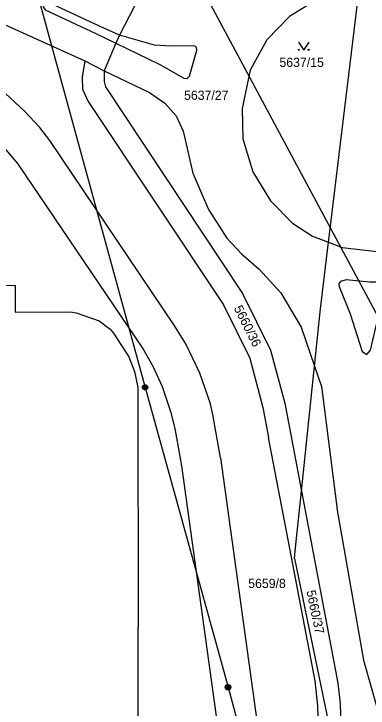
# Model space of a CAD drawing. Extents: x -735092 to -733385, y -1122435 to -1118992.
# Drawn here: x -734257.4 to -734191.9, y -1121722.9 to -1121594.7 of the extents above; entities that cross this region are included whole.
import ezdxf

# ---------------------------------------------------------------- set-up
doc = ezdxf.new("R2010")
doc.units = 0
for name, color, linetype in [('Vrstva 1', 7, 'Continuous'), ('Vrstva 12', 7, 'Continuous'), ('Vrstva 18', 7, 'Continuous'), ('Vrstva 25', 7, 'Continuous'), ('Vrstva 4', 7, 'Continuous')]:
    doc.layers.add(name, color=color, linetype=linetype)

msp = doc.modelspace()

# ---------------------------------------------------------------- linework, layer by layer
at = {"layer": 'Vrstva 1'}
for points in [[(-734198.99, -1121634.9), (-734193.55, -1121589.63)], [(-734200.84, -1121591.69), (-734206.49, -1121595.18), (-734210.66, -1121599.53), (-734213.71, -1121605.11), (-734215.23, -1121612.17), (-734215.11, -1121617.76), (-734213.26, -1121623.88), (-734210.01, -1121629.27), (-734205.94, -1121633.36), (-734202.21, -1121635.76)], [(-734235.16, -1121593.28), (-734237.89, -1121598.63)], [(-734255.46, -1121612.7), (-734259.88, -1121608.64), (-734266.37, -1121603.89), (-734272.34, -1121600.44), (-734283.11, -1121594.94)], [(-734260.48, -1121596.14), (-734244.32, -1121603.39)], [(-734237.89, -1121598.63), (-734238.57, -1121600.11)], [(-734238.57, -1121600.11), (-734240.73, -1121605.22)], [(-734228.33, -1121668.41), (-734229.97, -1121663.59), (-734231.6, -1121659.97), (-734233.6, -1121656.46), (-734256.7, -1121622.36), (-734260.67, -1121617.77), (-734263.66, -1121615.04), (-734267.46, -1121611.87), (-734270.82, -1121609.57), (-734275.11, -1121607.14), (-734286.69, -1121601.25)], [(-734244.32, -1121603.39), (-734244.8, -1121606.39)], [(-734244.32, -1121603.39), (-734240.73, -1121605.22)], [(-734240.73, -1121605.22), (-734240.75, -1121607.23), (-734240.51, -1121608.2)], [(-734244.8, -1121606.39), (-734244.77, -1121608.62)], [(-734244.77, -1121608.62), (-734243.69, -1121610.9)], [(-734240.51, -1121608.2), (-734215.17, -1121646.39), (-734209.97, -1121656.85), (-734207.35, -1121666.59)], [(-734243.69, -1121610.9), (-734218.7, -1121648.48)], [(-734219.25, -1121676.74), (-734220.62, -1121668.73), (-734221.06, -1121666.75), (-734223.07, -1121661.09), (-734225.65, -1121655.63), (-734227.81, -1121652.19), (-734250.82, -1121618.07), (-734252.65, -1121615.72), (-734255.46, -1121612.7)], [(-734199.23, -1121636.88), (-734198.99, -1121634.9)], [(-734199.23, -1121636.88), (-734196.74, -1121637.84), (-734190.23, -1121638.58), (-734183.19, -1121637.31), (-734178.74, -1121635.22)], [(-734202.21, -1121635.76), (-734199.23, -1121636.88)], [(-734200.72, -1121649.2), (-734199.23, -1121636.88)], [(-734288.03, -1121644.88), (-734257.21, -1121644.81), (-734257.18, -1121649.81), (-734246.96, -1121649.77), (-734245.94, -1121649.91), (-734241.66, -1121651.41), (-734239.64, -1121652.94), (-734239, -1121653.7), (-734236.21, -1121658.03), (-734235.13, -1121660.74), (-734234.86, -1121661.94), (-734234.52, -1121663.75), (-734234.44, -1121708.07)], [(-734218.7, -1121648.48), (-734213.82, -1121658.29)], [(-734201.83, -1121659.79), (-734200.72, -1121649.2)], [(-734213.82, -1121658.29), (-734211.38, -1121667.41)], [(-734202.88, -1121669.79), (-734201.83, -1121659.79)], [(-734211.38, -1121667.41), (-734210.32, -1121672.95)], [(-734207.35, -1121666.59), (-734204.26, -1121682.86)], [(-734224.35, -1121752.24), (-734222.14, -1121747.76), (-734220.38, -1121742), (-734219.47, -1121737.03), (-734219.27, -1121732), (-734219.5, -1121727.99), (-734226.35, -1121678.22), (-734227.62, -1121671.29), (-734228.33, -1121668.41)], [(-734204.26, -1121682.86), (-734202.88, -1121669.79)], [(-734206.4, -1121693.47), (-734210.32, -1121672.95)], [(-734219.25, -1121676.74), (-734212.22, -1121727.48), (-734211.92, -1121732.54), (-734212.12, -1121737.56), (-734212.94, -1121742.52), (-734214.22, -1121747.4), (-734215.6, -1121751.21)], [(-734205.36, -1121693.33), (-734204.26, -1121682.86)], [(-734204.26, -1121682.86), (-734197.5, -1121718.36), (-734197.12, -1121722.14)], [(-734205.57, -1121695.32), (-734205.36, -1121693.33)], [(-734201.74, -1121717.92), (-734206.4, -1121693.47)], [(-734205.57, -1121695.32), (-734197.26, -1121735.22)], [(-734244.08, -1121756.26), (-734241.39, -1121754.88), (-734239.66, -1121753.76), (-734238.17, -1121752.32), (-734236.94, -1121750.76), (-734235.81, -1121749.05), (-734234.99, -1121747.12), (-734234.54, -1121745.3), (-734234.44, -1121708.07)], [(-734201.25, -1121722.54), (-734201.74, -1121717.92)], [(-734200.99, -1121730.52), (-734201.25, -1121722.54)], [(-734197.12, -1121722.14), (-734196.87, -1121730.16), (-734196.59, -1121732.15), (-734196.63, -1121738.24)]]:
    msp.add_lwpolyline(points, dxfattribs=at)
at = {"layer": 'Vrstva 12'}
for points in [[(-734238.37, -1121560.63), (-734172.36, -1121683.69)], [(-734253.95, -1121587.93), (-734233.18, -1121663.7)], [(-734233.18, -1121663.7), (-734217.84, -1121719.08)], [(-734217.84, -1121719.08), (-734202.99, -1121774.48)]]:
    msp.add_lwpolyline(points, dxfattribs=at)
at = {"layer": 'Vrstva 25'}
msp.add_lwpolyline([(-734204.82, -1121599.94), (-734203.82, -1121601.44), (-734202.82, -1121599.94)], dxfattribs=at)
for centre, radius in [((-734204.72, -1121601.34), 0.1), ((-734202.92, -1121601.34), 0.1), ((-734233.18, -1121663.7), 0.5), ((-734233.18, -1121663.7), 0.3), ((-734233.18, -1121663.7), 0.15), ((-734217.84, -1121719.08), 0.5), ((-734217.84, -1121719.08), 0.3), ((-734217.84, -1121719.08), 0.15)]:
    msp.add_circle(centre, radius, dxfattribs=at)
at = {"layer": 'Vrstva 4'}
for points in [[(-734237.89, -1121598.63), (-734241.61, -1121596.99), (-734251.31, -1121592.51), (-734251.89, -1121592.67), (-734252.07, -1121593.3), (-734251.65, -1121593.95), (-734242.31, -1121598.34), (-734238.57, -1121600.11)], [(-734228.36, -1121600.67), (-734231.42, -1121600.48), (-734237.89, -1121598.63)], [(-734238.57, -1121600.11), (-734230.43, -1121604.04), (-734226.01, -1121606.6), (-734225.37, -1121606.67), (-734224.99, -1121606.23), (-734223.59, -1121601.42), (-734223.69, -1121600.87), (-734224.08, -1121600.62), (-734228.36, -1121600.67)], [(-734240.73, -1121605.22), (-734232.36, -1121609.24), (-734229.54, -1121611.22), (-734227.45, -1121613.54), (-734226.13, -1121616.36), (-734224.36, -1121624.14), (-734221.42, -1121630.82)], [(-734221.42, -1121630.82), (-734218.06, -1121636.11), (-734215.33, -1121639.02), (-734212.09, -1121641.88), (-734208.05, -1121646.23), (-734204.32, -1121652.58), (-734201.83, -1121659.79)], [(-734197.01, -1121644.12), (-734197.35, -1121644.5), (-734197.31, -1121645.07), (-734195.24, -1121650.11), (-734193, -1121657.09), (-734192.15, -1121657.61), (-734191.46, -1121656.81), (-734190.38, -1121652.1), (-734188.01, -1121645.58), (-734188.03, -1121644.83), (-734188.81, -1121644.25), (-734191.58, -1121644.29), (-734195.99, -1121643.86), (-734197.01, -1121644.12)], [(-734201.83, -1121659.79), (-734200.54, -1121663.54)], [(-734200.54, -1121663.54), (-734197.59, -1121686.77), (-734192.77, -1121714.1), (-734185.88, -1121738.43)]]:
    msp.add_lwpolyline(points, dxfattribs=at)

# ---------------------------------------------------------------- texts
at = {"layer": 'Vrstva 18'}
for s, p in [('5637/15', (-734208.328, -1121604.51)), ('5637/27', (-734225.968, -1121610.59)), ('5659/8', (-734214.1, -1121700.76))]:
    msp.add_text(s, height=1.7, dxfattribs=at).set_placement(p)
for s, rotation, p in [('5660/36', 296.60236, (-734216.814, -1121649.069)), ('5660/37', 281.90224, (-734203.354, -1121701.348))]:
    msp.add_text(s, height=1.7, rotation=rotation, dxfattribs=at).set_placement(p)

doc.saveas('drawing.dxf')
